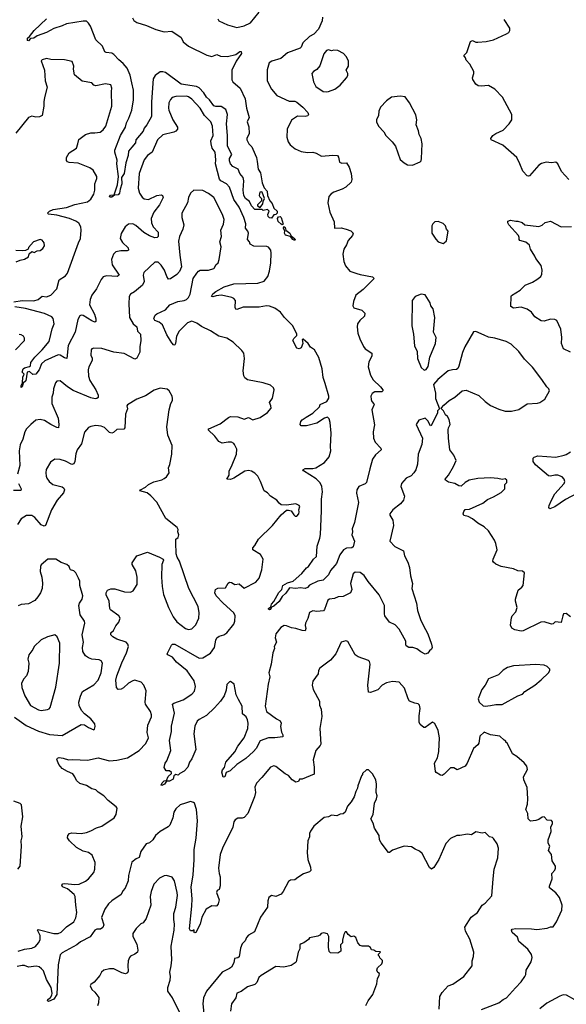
# Model space of a CAD drawing. Extents: x 2057697 to 2160550, y 827490 to 1016834.
# Tile 469 of 509: x 2134291 to 2139485, y 959921 to 969287. Entities that reach past the tile are written whole.
import ezdxf

# ---------------------------------------------------------------- set-up
doc = ezdxf.new("R2010")
doc.units = 0

msp = doc.modelspace()

# ---------------------------------------------------------------- linework, layer by layer
at = {"layer": '0CON20XD'}
for points in [[(2135361.8, 969305), (2135375, 969280), (2135405, 969258.6), (2135495, 969230.8), (2135585, 969194), (2135665, 969170.8), (2135735, 969177.1), (2135825, 969116.7), (2135845.6, 969075.6), (2135893.7, 969033.7), (2136069.7, 968949.7), (2136115, 968936.2), (2136165, 968956), (2136198.3, 968938.3), (2136265, 968938), (2136343.4, 968956.6), (2136383.8, 968985), (2136396.7, 968985), (2136398, 968965), (2136349.1, 968890.9), (2136305.8, 968805), (2136307.5, 968715), (2136316, 968695), (2136385, 968633.8), (2136434.2, 968535), (2136445.5, 968445), (2136470, 968355), (2136452.5, 968315), (2136467.7, 968267.7), (2136472, 968205), (2136448, 968155), (2136449.2, 968145), (2136468, 968105), (2136495.8, 968075.8), (2136505.9, 968055.9), (2136541.2, 967975), (2136546.4, 967936.4), (2136557.5, 967865), (2136580.6, 967830.6), (2136594.5, 967735), (2136615, 967687.5), (2136641.9, 967655), (2136645.5, 967615), (2136668.8, 967565), (2136688.4, 967538.4), (2136706.2, 967495), (2136736.1, 967466.1), (2136737.7, 967445), (2136725.5, 967434.5), (2136705, 967431.2), (2136685, 967400), (2136665, 967403.3), (2136653.3, 967415), (2136647.5, 967435), (2136660, 967465), (2136645, 967480), (2136605, 967472.5), (2136595, 967480), (2136525, 967482.5), (2136492.5, 967515), (2136476, 967556), (2136435, 967584.2), (2136421.4, 967615), (2136413.1, 967665), (2136420, 967755), (2136413.3, 967785), (2136382.9, 967825), (2136366.2, 967865), (2136315, 967888.8), (2136295, 967916.2), (2136285, 967943.3), (2136285.5, 967965), (2136307.5, 968005), (2136265.3, 968085), (2136265.8, 968185.8), (2136257, 968295), (2136266.2, 968385), (2136251.1, 968431.1), (2136205, 968461.1), (2136155, 968460.8), (2136135, 968468.5), (2136093.5, 968525), (2136065, 968549.6), (2136041.8, 968591.8), (2135997.6, 968637.6), (2135969.6, 968649.6), (2135824.1, 968674.1), (2135675, 968783.8), (2135652, 968792), (2135625, 968791.5), (2135578.9, 968755), (2135558.2, 968725), (2135543.8, 968505), (2135544, 968365), (2135500, 968285), (2135474.6, 968255.4), (2135464.5, 968225), (2135394, 968145), (2135392.5, 968115), (2135355, 968072.9), (2135325.6, 968035), (2135322.9, 967995), (2135298.6, 967925), (2135284.5, 967825), (2135258.6, 967785), (2135261.5, 967725), (2135244, 967676), (2135240, 967635), (2135225, 967621.8), (2135191.7, 967618.3), (2135165, 967598.9), (2135148, 967598), (2135143.5, 967605), (2135155, 967618.5), (2135189.3, 967620.7), (2135219.2, 967715), (2135228.8, 967795), (2135214.2, 967915.8), (2135218.3, 967951.7), (2135195.5, 968025), (2135195.5, 968044.5), (2135247.1, 968185), (2135296.7, 968265), (2135304.2, 968305), (2135328.6, 968351.4), (2135355.3, 968424.7), (2135372.5, 968525), (2135373.4, 968615), (2135356.8, 968685), (2135339.9, 968759.9), (2135313.1, 968825), (2135275, 968870.7), (2135232.1, 968905), (2135185, 968955.9), (2135165, 968968.4), (2135113.8, 968973.8), (2135100.9, 968980.9), (2135076, 969035), (2135014.6, 969095), (2134963.6, 969225), (2134945, 969254.2), (2134925, 969271.4), (2134895, 969273.3), (2134735, 969247.1), (2134693, 969227), (2134615, 969202), (2134545, 969164.6), (2134457.4, 969132.6), (2134425, 969110), (2134393.6, 969106.4), (2134375, 969086.7), (2134365, 969087.5), (2134365, 969110), (2134384.3, 969125.7), (2134428.1, 969185), (2134546, 969296)], [(2137168.8, 969311.2), (2137166.2, 969275), (2137131.2, 969195), (2137085, 969150), (2137045, 969127.1), (2136982.9, 969065), (2136965.6, 969024.4), (2136955, 969016.2), (2136835, 968971.9), (2136771.4, 968918.6), (2136688.2, 968891.8), (2136662.5, 968875), (2136641.7, 968808.3), (2136644, 968705), (2136682.5, 968625), (2136734.4, 968564.4), (2136852, 968512), (2136905, 968510), (2136922.8, 968502.8), (2136981.4, 968455), (2137030, 968405), (2137036.7, 968385), (2137027.7, 968372.3), (2137003.2, 968366.8), (2136931.7, 968368.3), (2136875, 968330.8), (2136832.5, 968245), (2136830.5, 968170.5), (2136842, 968125), (2136860.8, 968095), (2136909.1, 968059.1), (2136965, 968034), (2137025, 968022), (2137075.7, 968025.7), (2137106.8, 968016.8), (2137159.3, 967989.3), (2137265, 967998), (2137310, 967995), (2137320, 967980), (2137330.7, 967930.7), (2137351.2, 967921.2), (2137395, 967926.2), (2137422, 967885), (2137441.9, 967825), (2137446.9, 967765), (2137439.7, 967740.3), (2137388.8, 967695), (2137355, 967674), (2137275, 967646.7), (2137249.8, 967630.2), (2137228.6, 967605), (2137217.5, 967545), (2137238.1, 967455), (2137280, 967365), (2137283.8, 967305), (2137345, 967307.1), (2137392.5, 967295), (2137437, 967277), (2137458.8, 967255), (2137453.8, 967235), (2137411.2, 967185), (2137396, 967145), (2137370, 967105), (2137362.9, 967055), (2137371.4, 966985), (2137386, 966945), (2137426.7, 966895), (2137495, 966872.5), (2137525, 966862), (2137645, 966841.2), (2137658.8, 966825), (2137555, 966720), (2137486.2, 966665), (2137463.3, 966605), (2137457.5, 966565), (2137466.2, 966545), (2137542.3, 966522.3), (2137570.8, 966495), (2137568, 966465), (2137523.9, 966426.1), (2137501.1, 966395), (2137496.2, 966365), (2137505.4, 966305), (2137522.2, 966252.2), (2137557, 966177), (2137575, 966155.8), (2137635.7, 966115), (2137635.6, 966085), (2137609.4, 966030.6), (2137601.1, 965985), (2137624.6, 965904.6), (2137649.6, 965859.6), (2137719.2, 965795), (2137741.2, 965765), (2137742.5, 965755), (2137732, 965748), (2137664.5, 965745.5), (2137638.9, 965731.1), (2137628.6, 965705), (2137630, 965675), (2137635.6, 965655), (2137655, 965633.8), (2137660, 965625), (2137635.6, 965575), (2137661.7, 965431.7), (2137649.5, 965365), (2137652.2, 965305), (2137668.3, 965268.3), (2137722.3, 965212.3), (2137726.2, 965195), (2137672.1, 965147.9), (2137644.6, 965105.4), (2137617.1, 965015), (2137587, 964883), (2137575, 964871.2), (2137512.5, 964845), (2137493.3, 964815), (2137491.7, 964781.7), (2137510, 964695), (2137472, 964505), (2137450.8, 964445), (2137453.8, 964415), (2137446, 964385), (2137473.3, 964325), (2137458.8, 964271.2), (2137445.9, 964264.1), (2137395, 964259.5), (2137367.5, 964242.5), (2137332.7, 964197.3), (2137300, 964115), (2137285.7, 964095), (2137244.3, 964045.7), (2137226, 964005), (2137173.8, 963955), (2137122.5, 963945), (2137045, 963906.2), (2137025, 963885.8), (2137005, 963876), (2136955, 963882.5), (2136914.3, 963875.7), (2136855, 963880.8), (2136819.6, 963830.4), (2136785, 963798.6), (2136758, 963752), (2136705, 963707.5), (2136682.5, 963697.5), (2136675, 963677.5), (2136664.2, 963674.2), (2136655, 963680), (2136655, 963686.2), (2136677.5, 963702.5), (2136682.5, 963727.5), (2136705, 963751.2), (2136753.4, 963836.6), (2136783.3, 963865), (2136792.5, 963905), (2136835, 963930.4), (2136890, 963945), (2136971.7, 964018.3), (2137015, 964073.3), (2137036.7, 964085), (2137082.5, 964155), (2137110.7, 964179.3), (2137117, 964277), (2137143.3, 964355), (2137149.3, 964390.7), (2137160, 964615), (2137157.3, 964725), (2137167.5, 964795), (2137162.7, 964845), (2137145, 964882.2), (2137108.7, 964918.7), (2136986.2, 964995), (2136982, 965005), (2137002.8, 965017.2), (2137075, 965017.9), (2137105.3, 965024.7), (2137186.4, 965073.6), (2137231.3, 965128.7), (2137248.1, 965185), (2137244.5, 965225), (2137251.1, 965355), (2137242.7, 965455), (2137231.2, 965491.2), (2137215, 965505.6), (2137186, 965495), (2137115, 965449.6), (2137015, 965422.7), (2136965, 965423.8), (2136956.7, 965435), (2136962.5, 965465), (2136975, 965481.4), (2137012.9, 965507.1), (2137076.9, 965545), (2137139.2, 965605), (2137145.7, 965625), (2137208, 965655), (2137228.6, 965685), (2137228.1, 965705), (2137195, 965826.7), (2137173.3, 965883.3), (2137164.5, 965965), (2137133.3, 966073.3), (2137091.1, 966145), (2137055, 966171.4), (2137033.3, 966205), (2136985, 966248), (2136974.8, 966245.2), (2136980, 966205), (2136966, 966164), (2136945, 966155.7), (2136923.3, 966163.3), (2136886.4, 966235), (2136894.5, 966255), (2136925, 966281.1), (2136925.5, 966295.5), (2136886.7, 966375), (2136808.1, 966455), (2136768.1, 966505), (2136715, 966542.5), (2136665, 966561.4), (2136635, 966564.4), (2136565, 966551.2), (2136415, 966552.2), (2136355, 966529.2), (2136343.5, 966533.5), (2136337.9, 966547.9), (2136341.9, 966615), (2136325, 966634.4), (2136305.8, 966645), (2136207.7, 966667.7), (2136158.7, 966661.3), (2136125, 966649.4), (2136113, 966653), (2136125, 966678.5), (2136155, 966702.5), (2136235, 966745.6), (2136325, 966772.7), (2136555, 966778.9), (2136615, 966800.8), (2136648.1, 966845), (2136665.5, 966895), (2136677.5, 966975), (2136681.4, 967065), (2136675.8, 967095), (2136655, 967122), (2136639.7, 967129.7), (2136515, 967132.5), (2136480.8, 967150.8), (2136473.3, 967175), (2136456.2, 967195), (2136464.5, 967255), (2136459.1, 967275), (2136437.3, 967305), (2136438.4, 967345), (2136421.6, 967405), (2136375, 967503.6), (2136324.7, 967575), (2136285, 967694.3), (2136255, 967724.4), (2136202.9, 967752.9), (2136189.2, 967769.2), (2136151.9, 967915), (2136155.5, 967955), (2136148.9, 968025), (2136120, 968065), (2136109.4, 968105), (2136108.6, 968135), (2136130.6, 968185), (2136122.7, 968275), (2136106.7, 968315), (2136048.1, 968375), (2136005, 968444.2), (2135925, 968531.1), (2135895, 968553.8), (2135875, 968558.9), (2135773.4, 968556.6), (2135740, 968545), (2135725, 968528.8), (2135708.1, 968495), (2135703.3, 968445), (2135706.7, 968425), (2135745.3, 968335.3), (2135790, 968265), (2135791.1, 968245), (2135774.1, 968225.9), (2135755, 968216.1), (2135649.8, 968190.2), (2135600.6, 968145), (2135548.9, 968025), (2135504.1, 967995.9), (2135474.4, 967955), (2135424.6, 967825), (2135415.4, 967685.4), (2135429.5, 967635), (2135455, 967596.9), (2135475, 967582.5), (2135515, 967577.5), (2135595, 967613.3), (2135635, 967621.2), (2135648, 967615), (2135653.6, 967596.4), (2135620, 967525), (2135566.5, 967455), (2135541.1, 967395), (2135544.5, 967355), (2135558.5, 967315), (2135607.1, 967265), (2135605.8, 967224.2), (2135595.8, 967214.2), (2135575, 967210.6), (2135525, 967229.6)], [(2136172.5, 969295), (2136183.8, 969275), (2136265, 969237.5), (2136355, 969212.2), (2136425, 969226.9), (2136485, 969255.8), (2136565, 969358.8)], [(2139508.8, 967765), (2139441.2, 967841.2), (2139406.1, 967916.1), (2139385, 967932.5), (2139345, 967926), (2139295, 967932.5), (2139250.9, 967919.1), (2139225, 967903.8), (2139135, 967800), (2139125, 967797.5), (2139115, 967800), (2139073.8, 967845), (2139044.5, 967914.5), (2139013.8, 967975), (2138882.4, 968092.4), (2138770, 968145), (2138766.7, 968155), (2138786.2, 968185), (2138815.7, 968204.3), (2138885, 968234.3), (2138943.8, 968295), (2138966.7, 968335), (2138968.8, 968385), (2138880.5, 968550.5), (2138805.9, 968625.9), (2138745, 968661.2), (2138675, 968652.9), (2138647, 968657), (2138624.2, 968674.2), (2138597, 968717), (2138594.3, 968735), (2138606.9, 968775), (2138605.6, 968795), (2138569.2, 968865), (2138535, 968900.8), (2138528.2, 968925), (2138512.5, 968947.5), (2138540, 968975), (2138575, 969078.6), (2138595, 969089.2), (2138625, 969074), (2138646.1, 969073.9), (2138725, 969078.8), (2138795, 969093.8), (2138918.3, 969151.7), (2138940, 969165), (2138947.5, 969185), (2138947.5, 969205), (2138895, 969287.5)], [(2137205, 968599.2), (2137225, 968604.2), (2137286.7, 968625), (2137336.7, 968663.3), (2137397.3, 968732.7), (2137407.5, 968755), (2137407.5, 968775), (2137392.5, 968805), (2137416, 968845), (2137415.8, 968895.8), (2137393.8, 968935), (2137366.7, 968965), (2137315, 968992), (2137275, 968996), (2137255, 968990), (2137225, 969000), (2137205, 968994), (2137179.7, 968960.3), (2137142.6, 968847.4), (2137115, 968813.8), (2137082.5, 968795), (2137067.5, 968775), (2137082, 968695), (2137105, 968650), (2137173.4, 968603.4), (2137205, 968599.2)], [(2134235, 966604.3), (2134315, 966616.5), (2134425, 966611.8), (2134465, 966624.4), (2134505, 966656), (2134545, 966649.2), (2134585, 966665.8), (2134641.9, 966725), (2134667, 966813), (2134725, 966849.4), (2134744.4, 966875), (2134850.9, 967165), (2134867.3, 967205), (2134875.5, 967285), (2134870.5, 967315), (2134851.2, 967351.2), (2134825, 967369.5), (2134765, 967393.9), (2134645, 967427.2), (2134565.8, 967435.8), (2134556.2, 967445), (2134575, 967466.7), (2134607.6, 967482.4), (2134735, 967500), (2134815, 967527.5), (2134935.4, 967554.6), (2134965, 967578), (2134993.6, 967626.4), (2135005.8, 967665), (2135004, 967725), (2135023.8, 967775), (2135023.9, 967793.9), (2134990, 967855), (2134958, 967878), (2134845, 967923.1), (2134759.7, 967929.7), (2134744.4, 967934.4), (2134735.9, 967945.9), (2134736, 967975), (2134760.2, 968019.8), (2134828.8, 968065), (2134844.3, 968105), (2134853.6, 968146.4), (2134915.5, 968194.5), (2134965, 968211.4), (2135005, 968209.2), (2135055, 968218), (2135085, 968238), (2135107.8, 968275), (2135166.5, 968465), (2135162.5, 968605), (2135167.5, 968635), (2135155.8, 968665.8), (2135105, 968676.7), (2135015, 968656.7), (2134994, 968664), (2134975, 968686), (2134885, 968703.3), (2134810.5, 968760.5), (2134802, 968815), (2134806, 968845), (2134788.3, 968888.3), (2134715, 968906.2), (2134585, 968908.8), (2134545, 968916), (2134505, 968906), (2134496.1, 968893.9), (2134526, 968805), (2134534, 968705), (2134552, 968645), (2134525.9, 968545.9), (2134519.4, 968505), (2134521.4, 968465), (2134504.3, 968375.7), (2134477.8, 968362.2), (2134445, 968360), (2134405, 968368.1), (2134374.1, 968355.9), (2134255, 968207.5)], [(2138025, 967903.8), (2138096.1, 967933.9), (2138106.7, 967945), (2138110, 967965), (2138116.2, 968105), (2138106, 968155), (2138085.8, 968195), (2138080.5, 968230.5), (2138058.8, 968285), (2138064, 968335), (2138055, 968380), (2137996.7, 968495), (2137955, 968552.5), (2137905, 968558.8), (2137825, 968550), (2137776.7, 968515), (2137718.8, 968455), (2137703.3, 968415), (2137702, 968375), (2137682.5, 968335), (2137680.8, 968315), (2137702, 968275), (2137750.3, 968220.3), (2137770, 968185), (2137831.2, 968125), (2137861.2, 968085), (2137907.6, 967957.6), (2137945, 967924.2), (2137975, 967907.5), (2138025, 967903.8)], [(2136371.5, 962821.5), (2136348.8, 962865), (2136327.5, 962965), (2136295, 962992.5), (2136285, 962987.5), (2136258.8, 962961.2), (2136251.2, 962908.8), (2136233.1, 962855), (2136198.6, 962805), (2136140.7, 962739.3), (2136065, 962668.1), (2135995, 962630), (2135976.6, 962613.4), (2135955.7, 962565), (2135946.1, 962493.9), (2135966, 962345), (2135926, 962255), (2135903.3, 962225), (2135888.8, 962175), (2135855, 962137.5), (2135813, 962117), (2135795, 962100), (2135775, 962107.5), (2135765, 962101.2), (2135755, 962092.5), (2135747.8, 962062.2), (2135715, 962044.4), (2135686.4, 962043.6), (2135666.1, 962013.9), (2135640.8, 962000.8), (2135636.4, 962006.4), (2135643.2, 962026.8), (2135664.4, 962045.6), (2135685, 962050), (2135702.9, 962087.1), (2135733.8, 962115), (2135733.8, 962125), (2135715, 962142.5), (2135681.7, 962141.7), (2135663, 962173), (2135673.8, 962215), (2135687.5, 962235), (2135726, 962335), (2135715, 962430), (2135732.5, 962515), (2135731.9, 962565), (2135761.2, 962691.2), (2135744.2, 962775), (2135756.7, 962785), (2135845, 962815.5), (2135927.9, 962872.1), (2135951.5, 962898.5), (2135961.2, 962945), (2135947.1, 962997.1), (2135881.6, 963091.6), (2135780.8, 963175), (2135741.3, 963221.3), (2135697.5, 963245), (2135693.3, 963255), (2135733.9, 963336.1), (2135743.8, 963346.2), (2135763.8, 963346.2), (2135994.6, 963214.6), (2136032.5, 963215), (2136105, 963259.2), (2136142.5, 963315), (2136154, 963385), (2136164.8, 963405.2), (2136185, 963423.6), (2136230, 963435), (2136260, 963455), (2136324.3, 963535), (2136334.5, 963565.5), (2136337.8, 963615), (2136325, 963643.8), (2136224.4, 963735), (2136159.1, 963805), (2136144.2, 963835), (2136150, 963865), (2136175, 963878.8), (2136246.4, 963883.6), (2136273.2, 963926.8), (2136285, 963936), (2136305, 963933.8), (2136335, 963913.8), (2136375, 963920), (2136425, 963880), (2136533.3, 963935), (2136566.2, 963975), (2136592.5, 964055), (2136603.8, 964155), (2136579.5, 964199.5), (2136506.7, 964245), (2136506.1, 964263.9), (2136524.1, 964285.9), (2136558.8, 964345), (2136693.8, 964475), (2136775, 964577.5), (2136825, 964620), (2136845, 964622.5), (2136870, 964615), (2136897, 964577), (2136910, 964565), (2136925, 964562.5), (2136942.5, 964585), (2136946.7, 964605), (2136942.5, 964625), (2136953.3, 964655), (2136946.1, 964666.1), (2136915, 964680), (2136825, 964670), (2136775, 964672.5), (2136755, 964687.5), (2136735, 964716.7), (2136675, 964754.2), (2136646.2, 964785), (2136615, 964806), (2136580, 964895), (2136552.9, 964945), (2136525, 964972.9), (2136492, 964992), (2136465, 964997.8), (2136429.1, 964990.9), (2136325, 964924.3), (2136295, 964912), (2136260, 964915), (2136282, 964955), (2136280, 964995), (2136303.8, 965035), (2136352, 965155), (2136355, 965200), (2136332, 965245), (2136325, 965256.2), (2136305, 965268), (2136271.2, 965268.8), (2136215, 965258), (2136183, 965273), (2136143.8, 965325), (2136082.5, 965385), (2136087.5, 965395), (2136195, 965441.4), (2136275, 965502), (2136295, 965510.8), (2136365, 965509.2), (2136425, 965487.5), (2136465, 965502.5), (2136505, 965480.6), (2136575, 965501.4), (2136645, 965551.2), (2136679.5, 965590.5), (2136678.8, 965615), (2136663.3, 965645), (2136693.3, 965685), (2136707.5, 965765), (2136702.5, 965785), (2136675, 965808.8), (2136605, 965830.8), (2136455, 965861.1), (2136430.5, 965880.5), (2136419.4, 965899.4), (2136415.5, 965945), (2136425.7, 966065), (2136419.2, 966115), (2136401.2, 966141.2), (2136317.8, 966217.8), (2136257.9, 966257.9), (2136182.5, 966275), (2136105, 966326), (2136018, 966368), (2135975, 966399.4), (2135925, 966418.5), (2135885, 966404.4), (2135805, 966324.2), (2135780.5, 966275), (2135772, 966205), (2135765, 966193.8), (2135755, 966191.2), (2135735, 966211.2), (2135690.2, 966290.2), (2135647.5, 966385), (2135615, 966408), (2135573.8, 966425), (2135566.2, 966445), (2135576.7, 966475), (2135595, 966490), (2135675, 966526), (2135716.4, 966573.6), (2135794.6, 966605.4), (2135855, 966615.5), (2135875.7, 966625), (2135895.9, 966644.1), (2135911.1, 966675), (2135940, 966825), (2135973.3, 966876.7), (2135988.8, 966895), (2136005, 966902.9), (2136085, 966904.3), (2136135, 966920), (2136142.5, 966925), (2136153.3, 966955), (2136176, 966975), (2136186.1, 967006.1), (2136204, 967125), (2136194, 967175), (2136209.4, 967225), (2136202.9, 967285), (2136227.3, 967342.7), (2136234.3, 967385), (2136219.2, 967435), (2136134.3, 967595), (2136085, 967634.4), (2136030.8, 967660.8), (2135945, 967666), (2135913.8, 967635), (2135893.8, 967595), (2135884.3, 967545), (2135832.9, 967445), (2135832.9, 967405), (2135850, 967335), (2135841.5, 967295), (2135808.2, 967225), (2135798.6, 967181.4), (2135812.1, 967047.9), (2135829.1, 966935), (2135808.9, 966891.1), (2135785, 966862.9), (2135725, 966822), (2135705, 966818.8), (2135687.5, 966845), (2135666.9, 966905), (2135635, 966950), (2135605, 966980), (2135575, 966981.2), (2135469.7, 966880.3), (2135464.3, 966855), (2135473.1, 966795), (2135458.9, 966761.1), (2135382.6, 966697.4), (2135343.8, 966675), (2135331.2, 966655), (2135326.2, 966585), (2135333.3, 966455), (2135370, 966395), (2135403.6, 966363.6), (2135408.8, 966325), (2135438.8, 966295), (2135442, 966235), (2135431.2, 966175), (2135431.2, 966125), (2135405, 966066.7), (2135385, 966056.2), (2135282.4, 966112.4), (2135185, 966123.5), (2135072, 966158), (2134995, 966161.2), (2134977.5, 966155), (2134970, 966145), (2134966, 966095), (2134977.9, 966067.9), (2134978.1, 966045), (2134948.6, 965985), (2134940.6, 965955), (2134944.5, 965895), (2134956.5, 965855), (2135015.5, 965765), (2135035.6, 965715), (2135035, 965693.8), (2135025, 965684.2), (2135008.9, 965681.1), (2134965, 965690.5), (2134799.2, 965759.2), (2134743.6, 965793.6), (2134675, 965850), (2134645, 965847.5), (2134629.3, 965830.7), (2134611.2, 965775), (2134610, 965735), (2134597.5, 965695), (2134597.1, 965635), (2134655.6, 965495), (2134661.9, 965435), (2134658.8, 965405), (2134645, 965405.8), (2134586, 965436), (2134525, 965473.3), (2134485, 965482.9), (2134445, 965478.1), (2134395, 965435.7), (2134355.7, 965395), (2134340, 965365), (2134320, 965295), (2134296.4, 965243.6), (2134286.2, 965185), (2134291.5, 965045), (2134271.1, 964965)], [(2136575, 967500), (2136602.5, 967535), (2136603, 967557), (2136616.2, 967586.2), (2136596, 967645), (2136585, 967648.8), (2136572.5, 967645), (2136567.5, 967615), (2136571.7, 967601.7), (2136587, 967587), (2136587, 967563), (2136550, 967525), (2136550, 967515), (2136575, 967500)], [(2135525, 967229.6), (2135470.9, 967260.9), (2135395, 967327.8), (2135365, 967343.3), (2135325, 967340), (2135292.2, 967315), (2135255, 967254), (2135246.4, 967205), (2135266.9, 967166.9), (2135320, 967115), (2135326, 967095), (2135313.4, 967086.6), (2135252.9, 967087.1), (2135205, 967078.8), (2135181.2, 967055), (2135163.8, 967005), (2135169.6, 966955), (2135234.3, 966855), (2135215.8, 966844.2), (2135115, 966850), (2135085, 966840.5), (2135065, 966815.8), (2135020.9, 966725), (2134975.6, 966665), (2134959.4, 966625), (2134954.4, 966575), (2135002.5, 966485), (2135015, 966440), (2135013.3, 966415), (2135005, 966410), (2134975, 966420.6), (2134895, 966473.6), (2134875, 966476.7), (2134860.6, 966469.4), (2134842.7, 966435), (2134817.9, 966315), (2134751.1, 966188.9), (2134737.5, 966062.5), (2134715, 966068.9), (2134675, 966094.6), (2134655, 966097.5), (2134528.8, 966041.2), (2134497.9, 966012.1), (2134477.1, 965955), (2134445, 965916), (2134415, 965912.5), (2134385, 965940), (2134362.5, 965935), (2134347.6, 965852.4), (2134322.5, 965827.5), (2134315.5, 965794.5), (2134305, 965787.5), (2134302.9, 965805), (2134317.5, 965832.5), (2134321.2, 965885), (2134332, 965915), (2134313.3, 965935), (2134324.6, 965965), (2134335, 965976), (2134383.2, 965986.8), (2134392, 965995), (2134397.1, 966025), (2134434, 966076), (2134504.4, 966145), (2134570.6, 966225), (2134587.2, 966292.8), (2134598.8, 966345), (2134618.4, 966395), (2134607.9, 966445), (2134595, 966461.5), (2134525, 966490.4), (2134345, 966537.9), (2134245, 966555.6)], [(2136785, 967335.8), (2136775, 967340.8), (2136747.8, 967367.8), (2136740, 967395), (2136749.1, 967410.9), (2136765, 967414.6), (2136776.5, 967406.5), (2136795, 967342.5), (2136785, 967335.8)], [(2138315, 967157.5), (2138325, 967162.5), (2138346.4, 967183.6), (2138362, 967275), (2138346.2, 967295), (2138335.8, 967325.8), (2138315, 967346.7), (2138266.4, 967366.4), (2138235, 967362.5), (2138216.7, 967345), (2138208, 967325), (2138206.1, 967256.1), (2138245, 967197.5), (2138267.5, 967175), (2138315, 967157.5)], [(2139526.7, 966125), (2139460, 966155), (2139438.8, 966205), (2139444.2, 966265), (2139434.2, 966344.2), (2139394.1, 966424.1), (2139375, 966436.2), (2139335, 966436.7), (2139275, 966420), (2139245, 966421.2), (2139185, 966460), (2139154.5, 966504.5), (2139115, 966533.3), (2139055, 966552.9), (2138983.9, 966543.9), (2138959.3, 966559.3), (2138960, 966655), (2138965, 966662.5), (2139047.4, 966712.6), (2139095, 966760), (2139165, 966788.8), (2139205, 966813.8), (2139243.3, 966845), (2139253.8, 966865), (2139255.8, 966905), (2139245, 966947.5), (2139194.3, 967014.3), (2139187, 967037), (2139146.2, 967105), (2139135, 967142.5), (2139100, 967170), (2139043.3, 967185), (2139036.7, 967195), (2139038, 967215), (2139031.2, 967235), (2138940, 967335), (2138928.6, 967355), (2138930.3, 967369.7), (2138955, 967378.6), (2139005, 967368.8), (2139025, 967371.2), (2139065, 967356), (2139090, 967335), (2139225, 967320), (2139255, 967331.2), (2139285, 967356.7), (2139335, 967370), (2139435, 967317.5), (2139535, 967320)], [(2136905, 967186), (2136885.8, 967195), (2136864.4, 967224.4), (2136815.5, 967235.5), (2136807.1, 967255), (2136810, 967275), (2136798.6, 967305), (2136801.1, 967318.9), (2136815, 967311.2), (2136820, 967285), (2136858.5, 967255), (2136870.3, 967230.3), (2136905, 967201.4), (2136909.5, 967195), (2136905, 967186)], [(2134257.7, 966982.3), (2134295, 967000), (2134335, 967007.5), (2134375, 967030), (2134381.7, 967058.3), (2134405, 967080), (2134427, 967073), (2134455, 967087.5), (2134485, 967092.5), (2134509.5, 967110.5), (2134526.7, 967135), (2134522.5, 967165), (2134505, 967190), (2134485, 967196.7), (2134422.5, 967175), (2134375, 967120), (2134370, 967105), (2134345, 967092.5), (2134315, 967086.7), (2134255, 967091.2)], [(2138135, 965952.5), (2138155, 965960), (2138171.7, 965988.3), (2138187.5, 966075), (2138241.2, 966205), (2138250, 966265), (2138223.3, 966315), (2138236.7, 966455), (2138220, 966535), (2138197.5, 966565), (2138191.7, 966591.7), (2138145, 966670), (2138105.9, 966675.9), (2138050, 966655), (2138020, 966615), (2138016.2, 966375), (2138032, 966295), (2138043.8, 966185), (2138069.3, 966129.3), (2138070, 966065), (2138105, 965977.5), (2138135, 965952.5)], [(2139526.1, 963606.1), (2139485, 963636.7), (2139460, 963635), (2139452.5, 963615), (2139435, 963552.5), (2139380.7, 963559.3), (2139360, 963540), (2139345, 963537.1), (2139275, 963558.1), (2139243.4, 963556.6), (2139075.4, 963474.6), (2139055, 963470), (2138995, 963482), (2138968.8, 963498.8), (2138955.8, 963525.8), (2138964.4, 963595.6), (2138972, 963615), (2139006.2, 963655), (2139018.8, 963695), (2139001.2, 963755), (2139002, 963775), (2139029.3, 963860.7), (2139062.7, 963887.3), (2139074.1, 963905.9), (2139087.5, 964025), (2139069.3, 964039.3), (2139025, 964042.5), (2138982.3, 964062.3), (2138867.5, 964085), (2138815, 964106.2), (2138793.3, 964125), (2138787, 964137), (2138788.8, 964155), (2138827.5, 964245), (2138817.1, 964305), (2138804.4, 964334.4), (2138744.5, 964424.5), (2138705, 964462.5), (2138645, 964498), (2138595, 964540), (2138551.7, 964561.7), (2138510.7, 964570.7), (2138506.7, 964585), (2138512.3, 964607.7), (2138525, 964626.7), (2138565, 964631.2), (2138693.6, 964686.4), (2138735, 964722.5), (2138795, 964746.7), (2138865, 964787.5), (2138900, 964825), (2138900, 964865), (2138920, 964885), (2138920, 964905), (2138905, 964920), (2138875, 964912.5), (2138835, 964922.5), (2138765, 964928.8), (2138645, 964923.8), (2138562.5, 964905), (2138525, 964883.3), (2138485, 964850), (2138465, 964853.3), (2138425, 964873.3), (2138365, 964886.7), (2138337.5, 964905), (2138333.3, 964915), (2138366.2, 964955), (2138412.5, 965035), (2138437.5, 965095), (2138417.5, 965145), (2138380, 965195), (2138366.2, 965305), (2138364, 965385), (2138366.1, 965403.9), (2138381.2, 965435), (2138372.5, 965485), (2138355, 965512.5), (2138337, 965527), (2138317, 965567), (2138300, 965585), (2138300, 965595), (2138320.7, 965619.3), (2138372.5, 965665), (2138425, 965696.7), (2138495, 965756.7), (2138535, 965763.3), (2138655, 965713.3), (2138715, 965653.8), (2138765, 965616), (2138845, 965581.4), (2138905, 965564.3), (2138965, 965561.4), (2139035, 965578), (2139115, 965632), (2139210.7, 965639.3), (2139235, 965646.7), (2139281.7, 965678.3), (2139326.7, 965755), (2139320, 965775), (2139298.8, 965795), (2139254, 965865), (2139165, 965981.2), (2139086.8, 966056.8), (2139035, 966128.8), (2138961.3, 966201.3), (2138915, 966225.7), (2138805, 966258.1), (2138745, 966267.5), (2138705, 966285.8), (2138625, 966319.2), (2138603.4, 966316.6), (2138520, 966175), (2138498.8, 966121.2), (2138465, 965990), (2138453, 965967), (2138441.7, 965958.3), (2138405, 965956.7), (2138362.5, 965945), (2138265, 965862.5), (2138223, 965817), (2138243.6, 965733.6), (2138241.7, 965681.7), (2138280, 965585), (2138260, 965565), (2138260, 965545), (2138200, 965425), (2138193.6, 965423.6), (2138170.5, 965470.5), (2138145, 965496.7), (2138084.2, 965475.8), (2138060, 965435), (2138120, 965305), (2138112.5, 965245), (2138077.1, 965155), (2138071.5, 965058.5), (2138055.6, 965005), (2138037.5, 964975), (2138011.7, 964948.3), (2137962, 964925), (2137918, 964875), (2137914, 964845), (2137947.1, 964755), (2137939.4, 964715), (2137910.2, 964679.8), (2137836.7, 964625), (2137807.5, 964585), (2137807.5, 964575), (2137835.6, 964525.6), (2137842.5, 964475), (2137807.5, 964325), (2137856.9, 964276.9), (2137938, 964235), (2137947.9, 964187.9), (2137980, 964125), (2137995.5, 964075.5), (2138005.6, 963995.6), (2138024.4, 963925), (2138018.2, 963875), (2138061.1, 963735), (2138070, 963665), (2138101.9, 963571.9), (2138146.7, 963486.7), (2138169.4, 963445), (2138205.8, 963345), (2138211.2, 963315), (2138205, 963297.5), (2138185, 963282.5), (2138169.5, 963260.5), (2138145, 963252), (2138102.4, 963272.4), (2138065, 963302), (2138026.4, 963313.6), (2137990, 963315), (2137965, 963330), (2137958.8, 963345), (2137960, 963375), (2137897.9, 963487.9), (2137860, 963530), (2137805, 963556.7), (2137761.2, 963615), (2137756, 963635), (2137757.8, 963715), (2137705.3, 963815), (2137601.9, 963941.9), (2137565, 963998.6), (2137525, 964029.4), (2137478.3, 964031.7), (2137460, 964015), (2137435.8, 963925), (2137445.5, 963865), (2137435, 963834.5), (2137365, 963800), (2137317.5, 963795), (2137281.4, 963781.4), (2137235, 963775.6), (2137218.8, 963765), (2137186.5, 963675), (2137176.4, 963663.6), (2137115, 963657.5), (2137075, 963664), (2137045, 963646.2), (2137029.7, 963590.3), (2137005.8, 963545), (2137003.1, 963525), (2137010.5, 963495), (2137005, 963474), (2136975, 963475.5), (2136915, 963496.7), (2136875, 963500.8), (2136825, 963522), (2136805, 963522.5), (2136773.7, 963506.3), (2136725.8, 963445), (2136720, 963405), (2136730, 963365), (2136710, 963325), (2136712.5, 963305), (2136697.5, 963265), (2136680, 963155), (2136658, 963075), (2136669.2, 963035), (2136651.1, 962965), (2136624, 962755), (2136636.2, 962705), (2136730, 962635), (2136765, 962617.5), (2136774, 962595), (2136768.3, 962561.7), (2136779.5, 962509.5), (2136791.2, 962485), (2136790, 962465), (2136715.5, 962454.5), (2136655, 962456.7), (2136575, 962426.2), (2136537.8, 962355), (2136512.9, 962325), (2136441.2, 962258.8), (2136355, 962202.5), (2136289.3, 962140.7), (2136254.1, 962125.9), (2136238.6, 962085), (2136225, 962080), (2136212, 962128), (2136219.3, 962150.7), (2136236.4, 962173.6), (2136250, 962225), (2136336.5, 962323.5), (2136364.1, 962375.9), (2136424.6, 962455), (2136458, 962545), (2136462.3, 962595), (2136456.9, 962625), (2136441.4, 962655), (2136408.6, 962685), (2136405.5, 962755), (2136371.5, 962821.5)], [(2134249.2, 966145), (2134336.2, 966235), (2134336.4, 966256.4), (2134327.5, 966275), (2134305, 966288.8), (2134285, 966293.3)], [(2134275, 960425.7), (2134335.7, 960444.3), (2134405, 960453.1), (2134440.3, 960469.7), (2134470.6, 960505), (2134484.5, 960535), (2134485.6, 960575), (2134460, 960625), (2134465, 960632.5), (2134615.6, 960595.6), (2134655, 960593.1), (2134685, 960606.7), (2134735, 960657.9), (2134803.7, 960706.3), (2134825, 960742), (2134834.7, 960795), (2134822.7, 960865), (2134818.9, 960945), (2134807.1, 960965), (2134745, 961018.6), (2134698.3, 961038.3), (2134692, 961055), (2134701.2, 961065), (2134720.3, 961069.7), (2134815, 961060), (2134855, 961064.4), (2134915, 961093.1), (2134945.7, 961115), (2134994.3, 961175), (2135003.3, 961205), (2135008.7, 961268.7), (2134978.3, 961338.3), (2134945, 961364.2), (2134895, 961376.9), (2134830.8, 961410.8), (2134762.9, 961475), (2134745.8, 961505), (2134748, 961525), (2134765, 961543.8), (2134785, 961551.2), (2134875, 961546.9), (2134925, 961555.7), (2134965, 961569.5), (2135019.8, 961600.2), (2135071.2, 961615), (2135188.8, 961695), (2135206.2, 961725), (2135216, 961785), (2135207.9, 961797.9), (2135130.3, 961860.3), (2135090, 961905), (2135037.5, 961937.5), (2135015, 961959.2), (2134975, 961971.4), (2134925, 962000.8), (2134862.2, 962022.2), (2134829.3, 962049.3), (2134815.6, 962085), (2134795, 962112.5), (2134744, 962134), (2134694.4, 962164.4), (2134661.8, 962201.8), (2134642.3, 962247.7), (2134648.3, 962261.7), (2134665, 962268.8), (2134705, 962261.9), (2134755, 962244.6), (2134795, 962250.6), (2134935, 962241.8), (2135035, 962265.6), (2135145, 962236.9), (2135215, 962241.9), (2135314.2, 962265.8), (2135425, 962334), (2135488.8, 962401.2), (2135514.3, 962455), (2135502.2, 962505), (2135508.5, 962575), (2135541.9, 962655), (2135544.3, 962675), (2135534.3, 962705), (2135486.7, 962775), (2135483.3, 962795), (2135492.3, 962902.3), (2135470, 962955), (2135445, 962985.8), (2135385, 963002.5), (2135365, 962998.1), (2135324.6, 962975.4), (2135277.9, 962932.1), (2135255, 962918.8), (2135225, 962916.2), (2135210.8, 962935), (2135205.6, 963005), (2135213.6, 963045), (2135261.2, 963168.8), (2135306.9, 963265), (2135323.8, 963325), (2135318, 963345), (2135301.2, 963365), (2135215, 963394.2), (2135175, 963416.2), (2135158, 963435), (2135157.5, 963455), (2135183, 963477), (2135205, 963521.2), (2135232, 963555), (2135243.8, 963595), (2135233.3, 963615), (2135155, 963672.5), (2135145.8, 963685), (2135140, 963755), (2135112.5, 963815), (2135110.8, 963835), (2135125, 963861.2), (2135155.8, 963874.2), (2135195.9, 963874.1), (2135285, 963844.3), (2135345, 963842.5), (2135370, 963855), (2135406.2, 963915), (2135408, 963985), (2135393, 964043), (2135358, 964105), (2135359.5, 964120.5), (2135405, 964186.7), (2135505, 964220), (2135620, 964175), (2135652.5, 964155), (2135657.5, 964145), (2135641.2, 964105), (2135638.9, 963985), (2135644.4, 963895), (2135658.7, 963818.7), (2135705.8, 963695), (2135750, 963605), (2135785, 963558.1), (2135865, 963495.6), (2135895, 963486.9), (2135925, 963491.4), (2135965, 963530), (2135991.9, 963595), (2135995.6, 963645), (2135985.6, 963705), (2135897.4, 963877.4), (2135810, 964135), (2135786.2, 964175), (2135777.5, 964205), (2135773.3, 964313.3), (2135773.8, 964346.2), (2135795, 964362.5), (2135803.3, 964385), (2135792.5, 964415), (2135796.4, 964436.4), (2135787.5, 964455), (2135680.9, 964540.9), (2135595, 964696.7), (2135538.3, 964758.3), (2135503.3, 964785), (2135432.5, 964805), (2135437.5, 964815), (2135485, 964838.8), (2135515, 964866.2), (2135565, 964889.2), (2135641.7, 964908.3), (2135665, 964921.2), (2135685, 964937.5), (2135710, 964975), (2135703.8, 965025), (2135716, 965055), (2135736, 965155), (2135739.2, 965235), (2135699.2, 965335), (2135688.6, 965415), (2135710, 965575), (2135726.2, 965635), (2135743.8, 965665), (2135743.9, 965683.9), (2135738.8, 965705), (2135711.2, 965755), (2135691.7, 965771.7), (2135625, 965780.6), (2135567.9, 965762.1), (2135485, 965710), (2135404.3, 965675.7), (2135316.1, 965623.9), (2135310, 965615), (2135314.2, 965585), (2135295.8, 965535), (2135290, 965405), (2135279.5, 965390.5), (2135215, 965387.5), (2135181.7, 965358.3), (2135165, 965352), (2135145, 965359.2), (2135095, 965406), (2135065, 965420), (2135015, 965426.2), (2134965, 965416.2), (2134945, 965406.2), (2134905, 965362.5), (2134878.6, 965251.4), (2134837.5, 965195), (2134825, 965157.5), (2134814.4, 965085), (2134805, 965061.2), (2134785, 965055.8), (2134725, 965088.1), (2134675, 965104.4), (2134625, 965105.7), (2134582.2, 965077.8), (2134543, 965007), (2134538, 964975), (2134542, 964945), (2134548.8, 964925), (2134571.2, 964895), (2134606.5, 964866.5), (2134692.8, 964842.8), (2134710.3, 964830.3), (2134717.1, 964815), (2134707.8, 964785), (2134646.9, 964715), (2134592.2, 964625), (2134535, 964473.8), (2134522, 964468), (2134495, 964480.6), (2134435, 964550), (2134405, 964570.8), (2134355, 964570.8), (2134305, 964539.2), (2134270.9, 964485)], [(2139585, 964780), (2139477.2, 964722.8), (2139375, 964654.2), (2139330, 964635), (2139320, 964645), (2139323.3, 964665), (2139346, 964715), (2139377.5, 964775), (2139464.4, 964875), (2139470, 964895), (2139465.7, 964915), (2139445, 964938.1), (2139405, 964954.4), (2139375, 964954.4), (2139335, 964942.9), (2139315, 964946), (2139192.4, 965052.4), (2139170, 965085), (2139170, 965115), (2139180, 965125), (2139215, 965138.8), (2139385, 965126), (2139465, 965144), (2139485, 965150), (2139525, 965175.8)], [(2134278.5, 964875), (2134305.8, 964825), (2134300.8, 964809.2), (2134232, 964808)], [(2134241.4, 962651.4), (2134352, 962572), (2134469.2, 962519.2), (2134575, 962488.5), (2134695, 962478.1), (2134875, 962582.5), (2134907.7, 962577.7), (2134945, 962552.5), (2134995, 962532.5), (2135001.7, 962538.3), (2135006.4, 962563.6), (2135005, 962590), (2134965.7, 962635.7), (2134905, 962683.8), (2134878, 962715), (2134854.3, 962764.3), (2134851.4, 962795), (2134866.8, 962853.2), (2134888.8, 962895), (2134995, 962960.8), (2135036.6, 963003.4), (2135064.5, 963075), (2135078.1, 963165), (2135065, 963187.5), (2135046.5, 963196.5), (2134975, 963204.3), (2134945, 963215.8), (2134915, 963236.2), (2134891.4, 963275), (2134888.5, 963315), (2134897.5, 963365), (2134884.5, 963435.5), (2134910, 963545), (2134906, 963565), (2134865.6, 963625.6), (2134851.4, 963715), (2134857.5, 963735), (2134885, 963773.8), (2134890, 963805), (2134860.8, 963905), (2134861.2, 963945), (2134850, 963975), (2134822.5, 964025), (2134803.6, 964043.6), (2134773.9, 964053.9), (2134767, 964067), (2134760, 964085), (2134740, 964105), (2134685, 964122), (2134635, 964155.8), (2134557.5, 964155), (2134495, 964102.5), (2134486.7, 964085), (2134483.6, 964036.4), (2134500, 963985), (2134506.1, 963926.1), (2134502.9, 963875), (2134486.9, 963835), (2134464.3, 963795), (2134435, 963762.9), (2134375, 963730), (2134305, 963724.2), (2134275, 963712)], [(2134495, 962715.8), (2134555, 962723.8), (2134569.5, 962730.5), (2134580, 962745), (2134633.7, 962936.3), (2134668.6, 963165), (2134670.8, 963355), (2134645.7, 963415.7), (2134625, 963436.2), (2134555, 963416.7), (2134495, 963386), (2134426.7, 963325), (2134416.7, 963295), (2134375.8, 963245), (2134369.2, 963205), (2134377.5, 963165), (2134370, 963085), (2134354.2, 963045), (2134328.8, 963015), (2134308.8, 962975), (2134310, 962935), (2134337.8, 962855), (2134394, 962764), (2134470.5, 962720.5), (2134495, 962715.8)], [(2138679.7, 959870.3), (2138845.7, 959934.3), (2138885, 959966.2), (2138917.7, 959982.3), (2139003.5, 960076.5), (2139055, 960134), (2139090.8, 960185), (2139099.2, 960205), (2139102.5, 960245), (2139152, 960325), (2139161.2, 960365), (2139154, 960395), (2139118.8, 960445), (2139035, 960518.8), (2139020, 960560), (2138970, 960605), (2138963, 960627), (2138970, 960635), (2139005, 960642), (2139155, 960638.6), (2139205, 960631.4), (2139305, 960643.3), (2139335, 960657.5), (2139361.7, 960658.3), (2139392.5, 960705), (2139443, 960817), (2139447.5, 960865), (2139420, 960935), (2139385, 960982.5), (2139327, 961027), (2139326.7, 961045), (2139350, 961115), (2139348.8, 961165), (2139376.2, 961195), (2139382.5, 961215), (2139382.5, 961235), (2139350, 961285), (2139343.3, 961345), (2139317.5, 961385), (2139327.5, 961425), (2139313, 961453), (2139312.5, 961485), (2139342.5, 961565), (2139338.3, 961608.3), (2139353.9, 961636.1), (2139355, 961656.7), (2139345, 961668), (2139305, 961673.3), (2139275, 961702.5), (2139255, 961701.1), (2139225, 961679.2), (2139195, 961668), (2139145, 961664), (2139124.1, 961684.1), (2139120, 961735), (2139100, 961775), (2139116.2, 961825), (2139121.2, 961875), (2139113, 961983), (2139083.3, 962055), (2139080, 962085), (2139116.7, 962155), (2139110, 962185), (2139085, 962217.5), (2139015, 962277.5), (2138975, 962302.5), (2138925, 962400), (2138910, 962415), (2138910, 962425), (2138893.6, 962433.6), (2138855, 962472.5), (2138765, 962483.3), (2138705, 962510), (2138665, 962470), (2138653.8, 962405), (2138645, 962390), (2138604, 962355), (2138544, 962215), (2138525, 962186.7), (2138447.7, 962152.3), (2138415, 962169.2), (2138385, 962171.2), (2138325, 962110), (2138305, 962098), (2138289.3, 962099.3), (2138247, 962127), (2138243.3, 962135), (2138233.3, 962215), (2138262.5, 962265), (2138274, 962325), (2138278.8, 962455), (2138268.8, 962525), (2138235, 962592.5), (2138215, 962603.3), (2138145, 962553.8), (2138132.5, 962555), (2138095, 962582.5), (2138088, 962605), (2138086, 962665), (2138098, 962735), (2138090, 962765), (2138077.7, 962777.7), (2138045, 962783.8), (2137994.3, 962804.3), (2137982, 962825), (2137948.3, 962928.3), (2137895.9, 962985.9), (2137835, 962992.5), (2137775, 962979.2), (2137735, 962955.6), (2137695, 962913.3), (2137625, 962885.8), (2137605, 962890), (2137598.6, 962955), (2137620, 963155), (2137615, 963180), (2137605, 963190), (2137505.7, 963225.7), (2137480, 963245), (2137410.3, 963370.3), (2137391.2, 963378.8), (2137346.7, 963365), (2137295, 963253.3), (2137243.3, 963195), (2137142.7, 963117.3), (2137130, 963095), (2137126.2, 963065), (2137076.1, 962993.9), (2137068.8, 962955), (2137078.8, 962915), (2137138.8, 962805), (2137141.1, 962765), (2137157, 962727), (2137162.7, 962657.3), (2137142.5, 962545), (2137151.2, 962395), (2137147.5, 962382.5), (2137106.4, 962333.6), (2137078.1, 962245), (2137090, 962175), (2137089.4, 962110.6), (2136975, 962062), (2136948.3, 962061.7), (2136939.3, 962040.7), (2136913.8, 962033.8), (2136880, 962055), (2136846.2, 962096.2), (2136814.2, 962114.2), (2136725, 962183.8), (2136705, 962190), (2136673.8, 962175), (2136593.2, 962076.8), (2136540, 962025), (2136525.7, 961985), (2136532.2, 961935), (2136522, 961895), (2136459, 961735), (2136425, 961696.9), (2136405, 961690), (2136365, 961692.5), (2136337.5, 961675), (2136325.8, 961655), (2136315.7, 961605), (2136217.5, 961405), (2136194.6, 961345), (2136180, 961215), (2136186, 961165), (2136196.4, 961133.6), (2136196.1, 961046.1), (2136186.1, 961013.9), (2136167, 961003), (2136160, 960985), (2136185.8, 960915), (2136176.2, 960875), (2136165, 960857.5), (2136155, 960852.5), (2136115, 960857.5), (2136063.2, 960826.8), (2136021.1, 960748.9), (2136005, 960682.5), (2135965, 960602.5), (2135955, 960600), (2135950, 960605), (2135948.3, 960628.3), (2135935, 960620), (2135915, 960620), (2135905, 960637.5), (2135927.5, 960855), (2135929.4, 960925), (2135920.3, 961035), (2135938.5, 961151.5), (2135948.3, 961295), (2135947.4, 961392.6), (2135968.3, 961501.7), (2135979.6, 961665), (2135969.4, 961775), (2135952.3, 961832.3), (2135941.7, 961841.7), (2135915, 961848.8), (2135865.5, 961834.5)], [(2138715, 962756.7), (2138765, 962763.8), (2138815, 962773.3), (2138875, 962771.2), (2139025, 962853.8), (2139068.3, 962871.7), (2139090, 962895), (2139185, 962956.7), (2139245, 963006.2), (2139316.4, 963073.6), (2139330, 963095), (2139328.3, 963108.3), (2139303.6, 963133.6), (2139275, 963146), (2139195, 963152), (2138985, 963139.4), (2138925, 963125.8), (2138885, 963098), (2138842.5, 963055), (2138745, 963017.5), (2138713.6, 962956.4), (2138682.5, 962915), (2138648.8, 962825), (2138658.8, 962795), (2138695, 962760), (2138715, 962756.7)], [(2138278, 959875), (2138282, 959995), (2138305.9, 960034.1), (2138364.2, 960095.8), (2138407, 960113), (2138511.2, 960185), (2138591.2, 960285), (2138590, 960335), (2138604.1, 960375.9), (2138608, 960415), (2138569.5, 960539.5), (2138528.8, 960615), (2138521.2, 960655), (2138580.6, 960749.4), (2138640, 960795), (2138686.7, 960863.3), (2138715, 960882.5), (2138776.5, 960953.5), (2138791.4, 961115), (2138798.5, 961205), (2138834.3, 961315), (2138841.4, 961405), (2138827.9, 961447.9), (2138795, 961498), (2138785, 961507.5), (2138754.2, 961514.2), (2138715, 961553.3), (2138685, 961550), (2138625, 961561.2), (2138585, 961533.8), (2138545, 961540), (2138475, 961526.2), (2138443.9, 961526.1), (2138385, 961496.7), (2138340.3, 961449.7), (2138275, 961296.7), (2138225, 961223.3), (2138205, 961207.5), (2138185, 961223.3), (2138114.4, 961354.4), (2138088.8, 961378.8), (2138047.5, 961395), (2138015, 961418.8), (2137945, 961423.8), (2137915, 961416.2), (2137834.4, 961385.6), (2137805, 961364), (2137795, 961363.3), (2137726.2, 961455), (2137711.2, 961485), (2137705.8, 961525), (2137662.5, 961595), (2137650, 961645), (2137628.8, 961685), (2137648.8, 961725), (2137663.3, 961835), (2137682.5, 961875), (2137686.7, 961905), (2137677.5, 961935), (2137682.5, 962015), (2137676.4, 962056.4), (2137643, 962113), (2137605, 962150), (2137585, 962150), (2137550, 962115), (2137550, 962105), (2137540, 962095), (2137505, 962000), (2137502.5, 961975), (2137483.8, 961945), (2137470, 961895), (2137440, 961845), (2137406.7, 961805), (2137385, 961746.7), (2137365, 961733.3), (2137335, 961728.8), (2137305, 961714), (2137255, 961718.8), (2137225, 961703.8), (2137185, 961696.7), (2137085.8, 961614.2), (2137052.7, 961567.3), (2137044.2, 961545.8), (2137044, 961515), (2137028.8, 961475), (2137021.4, 961365), (2137029.1, 961299.1), (2137054.3, 961225), (2137057, 961193), (2137045, 961179.2), (2136987, 961163), (2136935, 961128), (2136905, 961105.8), (2136865, 961100), (2136845, 961090), (2136795, 960993.3), (2136775, 960968.8), (2136725, 960946.2), (2136685, 960956), (2136658, 960935), (2136650, 960905), (2136646.2, 960845), (2136580.3, 960749.7), (2136520.5, 960609.5), (2136465, 960578), (2136445.8, 960555), (2136433.8, 960525), (2136403.3, 960495), (2136388.8, 960455), (2136375, 960372.5), (2136365, 960363.3), (2136333.3, 960355), (2136324.2, 960315), (2136302, 960275), (2136285, 960260), (2136216, 960225), (2136065, 960046.2), (2136038.9, 959981.1), (2136031.2, 959925), (2136045, 959802.5)], [(2134274, 961205), (2134294.2, 961235), (2134308.8, 961425), (2134305.7, 961475), (2134312.9, 961515), (2134304.4, 961615.6), (2134321.4, 961705), (2134308.3, 961818.3), (2134295, 961830), (2134235, 961852)], [(2135865.5, 961834.5), (2135815, 961818.8), (2135775, 961781.2), (2135755, 961747.5), (2135745.6, 961695), (2135717.5, 961625), (2135700.9, 961609.1), (2135624.6, 961565.4), (2135581.4, 961525), (2135556.4, 961483.6), (2135525, 961458), (2135493.4, 961446.6), (2135442, 961375), (2135424.4, 961315.6), (2135395.9, 961304.1), (2135357.7, 961272.3), (2135325.6, 961144.4), (2135321.5, 961095), (2135292.9, 961025), (2135271.6, 960998.4), (2135255.3, 960964.7), (2135165.3, 960904.7), (2135134.6, 960875), (2135098.2, 960825), (2135067.9, 960745), (2135090.8, 960675), (2135080.3, 960649.7), (2135057.5, 960635), (2135025, 960636.5), (2135005.7, 960625), (2134961.7, 960561.7), (2134868.6, 960515), (2134833.9, 960486.1), (2134695, 960410), (2134675, 960390.8), (2134657.5, 960295), (2134642.8, 960015), (2134615, 959969.2), (2134565, 959946), (2134554.2, 959954.2), (2134558, 959965), (2134583.8, 959985), (2134596.2, 960006.2), (2134598.8, 960025), (2134589.3, 960079.3), (2134546.1, 960156.1), (2134518.3, 960238.3), (2134499.1, 960259.1), (2134475, 960275.6), (2134447.3, 960282.7), (2134375, 960273.3), (2134335, 960290), (2134315, 960291.2), (2134265, 960281.2)], [(2135823.8, 959815), (2135743.4, 959983.4), (2135697.8, 960045), (2135699.1, 960080.9), (2135720.2, 960149.8), (2135724.3, 960185), (2135716, 960225), (2135731.2, 960285), (2135737.6, 960342.4), (2135730.5, 960475), (2135759.1, 960625), (2135762.6, 960682.6), (2135754.3, 960725.7), (2135756, 960785), (2135774.4, 960845.6), (2135789.6, 960955), (2135787.9, 960985), (2135762.5, 961095), (2135740.5, 961130.5), (2135685, 961146), (2135665, 961144), (2135618.3, 961121.7), (2135565.8, 961064.2), (2135540.8, 960995), (2135529.2, 960945), (2135537.1, 960865), (2135493, 960737), (2135465, 960696.2), (2135441.2, 960685), (2135397.3, 960642.7), (2135367.1, 960595), (2135367.1, 960565), (2135403, 960493), (2135414.2, 960435), (2135410, 960415), (2135385, 960396), (2135345, 960378), (2135334.2, 960365), (2135322.9, 960335), (2135316.9, 960285), (2135320.6, 960235), (2135315, 960218.8), (2135295, 960211.9), (2135260.4, 960220.4), (2135185, 960256.9), (2135143, 960257), (2135090, 960245), (2135066.7, 960225), (2135053.3, 960195), (2134997.7, 960132.3), (2134965, 960110), (2134960, 960095), (2134975, 960062.5), (2135005.7, 960035.7), (2135043.3, 959985), (2135040.6, 959935), (2135030, 959905)], [(2137581.7, 959908.3), (2137603.8, 959955), (2137646.7, 960015), (2137683.3, 960115), (2137692.5, 960165), (2137707.5, 960195), (2137710, 960215), (2137693.6, 960223.6), (2137683.3, 960245), (2137692, 960268), (2137733, 960307), (2137740, 960325), (2137737, 960337), (2137711.7, 960361.7), (2137710, 960375), (2137700, 960385), (2137701.7, 960398.3), (2137720, 960415), (2137715, 960420), (2137675, 960422.5), (2137657, 960437), (2137635, 960440), (2137625, 960460), (2137605, 960472.5), (2137545, 960472.5), (2137525, 960480), (2137503.9, 960503.9), (2137486.4, 960556.4), (2137465, 960567.5), (2137441.7, 960561.7), (2137412.5, 960585), (2137395, 960610), (2137385, 960610), (2137372.5, 960585), (2137358.3, 960531.7), (2137357.5, 960505), (2137340, 960485), (2137342.5, 960425), (2137315, 960407.5), (2137245, 960410), (2137231.7, 960421.7), (2137226.7, 960465), (2137230, 960565), (2137215, 960590), (2137181.7, 960601.7), (2137155, 960592.5), (2137143, 960577), (2137125, 960567.5), (2137045, 960552.5), (2137035, 960537.5), (2136990, 960505), (2136965, 960496.7), (2136954.1, 960485.9), (2136953.3, 960446.7), (2136937.5, 960415), (2136916.7, 960325), (2136907.5, 960315), (2136870.5, 960289.5), (2136800, 960275), (2136725, 960280), (2136585, 960195.6), (2136561.9, 960175), (2136542.9, 960127.1), (2136525, 960109.2), (2136455, 960088.1), (2136395, 960041.4), (2136355, 960025.6), (2136345, 959983.3), (2136302.5, 959925), (2136294.2, 959855)], [(2139865, 959882.5), (2139825.6, 959955), (2139795, 959980.5), (2139735, 959998.1), (2139675, 960003.6), (2139639.2, 959995), (2139585, 959966.2), (2139565, 959962.9), (2139487.5, 960007.5), (2139455, 960009.8), (2139425, 959999.3), (2139299.4, 959930.6), (2139232.6, 959877.4)]]:
    msp.add_lwpolyline(points, dxfattribs=at)

doc.saveas('drawing.dxf')
